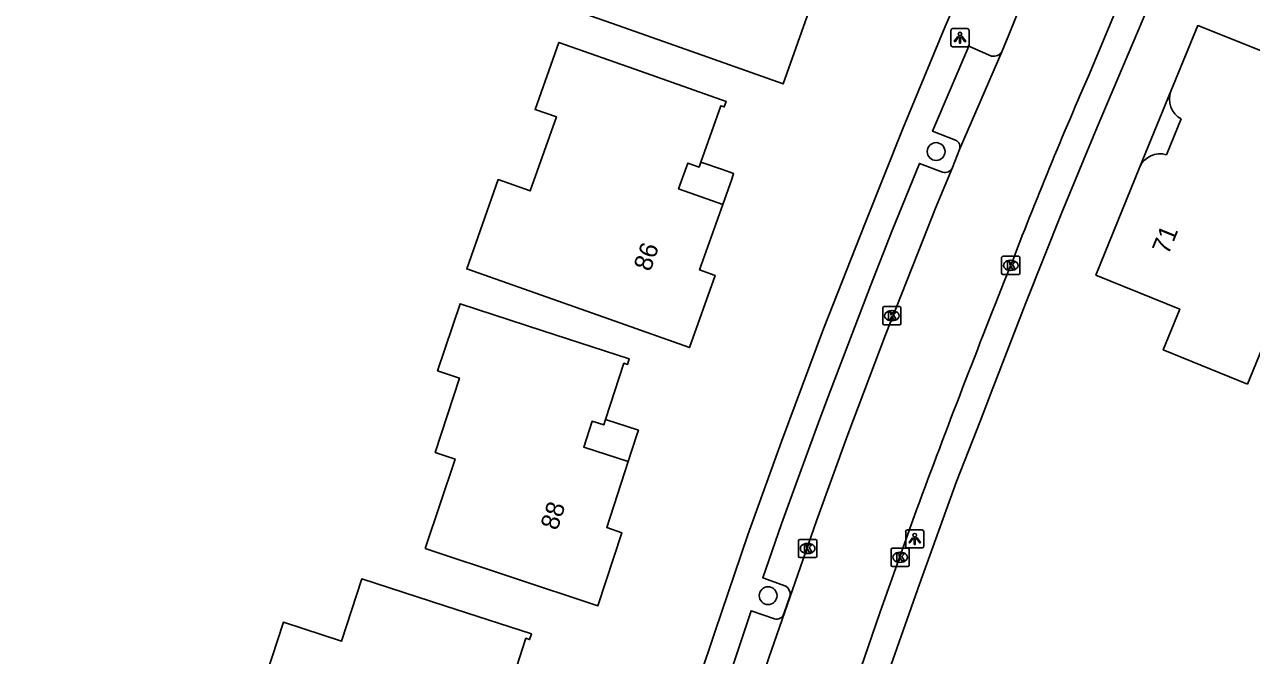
# Model space of a CAD drawing. Extents: x 157767 to 159171, y 387842 to 389425.
# Drawn here: x 158027.9 to 158095.4, y 388801 to 388835.7 of the extents above; entities that cross this region are included whole.
import ezdxf

# ---------------------------------------------------------------- set-up
doc = ezdxf.new("R2010")
doc.units = 0
for name, color, linetype in [('IMGEO_Boom', 7, 'Continuous'), ('IMGEO_Kolk', 7, 'Continuous'), ('IMGEO_Lichtpunt', 7, 'Continuous'), ('IMGEO_Pand', 7, 'Continuous'), ('IMGEO_Pand_nummerreeks', 7, 'Continuous'), ('IMGEO_Pand_overbouw', 7, 'Continuous'), ('IMGEO_Rijbaan_lokaal_open', 7, 'Continuous'), ('IMGEO_Voetpad_open', 7, 'Continuous'), ('IMGEO_Waterloop', 7, 'Continuous')]:
    doc.layers.add(name, color=color, linetype=linetype)

msp = doc.modelspace()

# ---------------------------------------------------------------- linework, layer by layer
at = {"layer": 'IMGEO_Boom'}
for centre in [(158078.032, 388828.74), (158068.795, 388804.323)]:
    msp.add_circle(centre, 0.489, dxfattribs=at)
at = {"layer": 'IMGEO_Kolk'}
for p, q in [((158081.634, 388822.055), (158081.634, 388822.907)), ((158081.709, 388822.981), (158082.561, 388822.981)), ((158082.122, 388822.761), (158082.147, 388822.761)), ((158082.635, 388822.907), (158082.635, 388822.055)), ((158082.561, 388821.981), (158081.709, 388821.981)), ((158082.145, 388822.201), (158082.12, 388822.201)), ((158075.099, 388819.287), (158075.099, 388820.139)), ((158075.174, 388820.213), (158076.026, 388820.213)), ((158075.587, 388819.993), (158075.612, 388819.993)), ((158076.1, 388820.139), (158076.1, 388819.287)), ((158075.61, 388819.433), (158075.585, 388819.433)), ((158076.026, 388819.213), (158075.174, 388819.213)), ((158070.468, 388806.487), (158070.468, 388807.339)), ((158070.543, 388807.413), (158071.395, 388807.413)), ((158070.956, 388807.193), (158070.981, 388807.193)), ((158071.469, 388807.339), (158071.469, 388806.487)), ((158070.979, 388806.633), (158070.954, 388806.633)), ((158075.552, 388806.006), (158075.552, 388806.858)), ((158075.627, 388806.932), (158076.479, 388806.932)), ((158076.04, 388806.712), (158076.065, 388806.712)), ((158076.553, 388806.858), (158076.553, 388806.006)), ((158071.395, 388806.413), (158070.543, 388806.413)), ((158076.479, 388805.932), (158075.627, 388805.932)), ((158076.063, 388806.152), (158076.038, 388806.152))]:
    msp.add_line(p, q, dxfattribs=at)
for points in [[(158081.634, 388822.055), (158081.634, 388822.907)], [(158081.709, 388822.981), (158082.561, 388822.981)], [(158081.955, 388822.681), (158082.078, 388822.681), (158082.078, 388822.53), (158082.208, 388822.681), (158082.372, 388822.681), (158082.226, 388822.53), (158082.379, 388822.281), (158082.227, 388822.281), (158082.142, 388822.445), (158082.078, 388822.378), (158082.078, 388822.281), (158081.955, 388822.281), (158081.955, 388822.681)], [(158082.635, 388822.907), (158082.635, 388822.055)], [(158082.561, 388821.981), (158081.709, 388821.981)], [(158075.099, 388819.287), (158075.099, 388820.139)], [(158075.174, 388820.213), (158076.026, 388820.213)], [(158076.1, 388820.139), (158076.1, 388819.287)], [(158075.42, 388819.913), (158075.543, 388819.913), (158075.543, 388819.762), (158075.673, 388819.913), (158075.837, 388819.913), (158075.691, 388819.762), (158075.844, 388819.513), (158075.692, 388819.513), (158075.607, 388819.677), (158075.543, 388819.61), (158075.543, 388819.513), (158075.42, 388819.513), (158075.42, 388819.913)], [(158076.026, 388819.213), (158075.174, 388819.213)], [(158070.468, 388806.487), (158070.468, 388807.339)], [(158070.543, 388807.413), (158071.395, 388807.413)], [(158071.469, 388807.339), (158071.469, 388806.487)], [(158070.789, 388807.113), (158070.912, 388807.113), (158070.912, 388806.962), (158071.042, 388807.113), (158071.206, 388807.113), (158071.06, 388806.962), (158071.213, 388806.713), (158071.061, 388806.713), (158070.976, 388806.877), (158070.912, 388806.81), (158070.912, 388806.713), (158070.789, 388806.713), (158070.789, 388807.113)], [(158075.552, 388806.006), (158075.552, 388806.858)], [(158075.627, 388806.932), (158076.479, 388806.932)], [(158075.873, 388806.632), (158075.996, 388806.632), (158075.996, 388806.481), (158076.126, 388806.632), (158076.29, 388806.632), (158076.144, 388806.481), (158076.297, 388806.232), (158076.145, 388806.232), (158076.06, 388806.396), (158075.996, 388806.329), (158075.996, 388806.232), (158075.873, 388806.232), (158075.873, 388806.632)], [(158076.553, 388806.858), (158076.553, 388806.006)], [(158071.395, 388806.413), (158070.543, 388806.413)], [(158076.479, 388805.932), (158075.627, 388805.932)]]:
    msp.add_lwpolyline(points, dxfattribs=at)
for centre, start, end in [((158081.711, 388822.905), 91.55205, 178.44795), ((158081.711, 388822.905), 91.55205, 178.44795), ((158082.559, 388822.905), 1.55205, 88.44795), ((158082.559, 388822.905), 1.55205, 88.44795), ((158081.711, 388822.057), 181.55205, 268.44795), ((158081.711, 388822.057), 181.55205, 268.44795), ((158082.559, 388822.057), 271.55205, 358.44795), ((158082.559, 388822.057), 271.55205, 358.44795), ((158075.176, 388820.137), 91.55205, 178.44795), ((158075.176, 388820.137), 91.55205, 178.44795), ((158076.024, 388820.137), 1.55205, 88.44795), ((158076.024, 388820.137), 1.55205, 88.44795), ((158075.176, 388819.289), 181.55205, 268.44795), ((158075.176, 388819.289), 181.55205, 268.44795), ((158076.024, 388819.289), 271.55205, 358.44795), ((158076.024, 388819.289), 271.55205, 358.44795), ((158070.545, 388807.337), 91.55205, 178.44795), ((158070.545, 388807.337), 91.55205, 178.44795), ((158071.393, 388807.337), 1.55205, 88.44795), ((158071.393, 388807.337), 1.55205, 88.44795), ((158070.545, 388806.489), 181.55205, 268.44795), ((158070.545, 388806.489), 181.55205, 268.44795), ((158071.393, 388806.489), 271.55205, 358.44795), ((158071.393, 388806.489), 271.55205, 358.44795), ((158075.629, 388806.856), 91.55205, 178.44795), ((158075.629, 388806.856), 91.55205, 178.44795), ((158076.477, 388806.856), 1.55205, 88.44795), ((158076.477, 388806.856), 1.55205, 88.44795), ((158075.629, 388806.008), 181.55205, 268.44795), ((158075.629, 388806.008), 181.55205, 268.44795), ((158076.477, 388806.008), 271.55205, 358.44795), ((158076.477, 388806.008), 271.55205, 358.44795)]:
    msp.add_arc(centre, 0.0765, start, end, dxfattribs=at)
for centre, major_axis, ratio, start_param, end_param in [((158082.121, 388822.481), (-0.387, 0.002), 0.722429, 4.712389, 7.853982), ((158082.146, 388822.481), (-0.39, 0.002), 0.717154, 1.570796, 4.712389), ((158075.586, 388819.713), (-0.387, 0.002), 0.722429, 4.712389, 7.853982), ((158075.611, 388819.713), (-0.39, 0.002), 0.717154, 1.570796, 4.712389), ((158070.955, 388806.913), (-0.387, 0.002), 0.722429, 4.712389, 7.853982), ((158070.98, 388806.913), (-0.39, 0.002), 0.717154, 1.570796, 4.712389), ((158076.039, 388806.432), (-0.387, 0.002), 0.722429, 4.712389, 7.853982), ((158076.064, 388806.432), (-0.39, 0.002), 0.717154, 1.570796, 4.712389)]:
    msp.add_ellipse(centre, major_axis=major_axis, ratio=ratio, start_param=start_param, end_param=end_param, dxfattribs=at)
at = {"layer": 'IMGEO_Lichtpunt'}
for p, q in [((158079.748, 388835.499), (158078.94, 388835.499)), ((158079.748, 388835.499), (158078.94, 388835.499)), ((158078.846, 388835.404), (158078.846, 388834.597)), ((158078.846, 388835.404), (158078.846, 388834.597)), ((158079.842, 388834.597), (158079.842, 388835.404)), ((158079.842, 388834.597), (158079.842, 388835.404)), ((158078.94, 388834.503), (158079.748, 388834.503)), ((158078.94, 388834.503), (158079.748, 388834.503)), ((158076.358, 388807.847), (158076.358, 388807.04)), ((158076.358, 388807.847), (158076.358, 388807.04)), ((158077.26, 388807.942), (158076.452, 388807.942)), ((158077.26, 388807.942), (158076.452, 388807.942)), ((158077.354, 388807.04), (158077.354, 388807.847)), ((158077.354, 388807.04), (158077.354, 388807.847)), ((158076.452, 388806.946), (158077.26, 388806.946)), ((158076.452, 388806.946), (158077.26, 388806.946))]:
    msp.add_line(p, q, dxfattribs=at)
for points in [[(158079.22, 388835.068), (158079.259, 388835.04), (158079.071, 388834.778), (158079.033, 388834.805), (158079.22, 388835.068)], [(158079.322, 388835.02), (158079.369, 388835.02), (158079.369, 388834.698), (158079.322, 388834.698), (158079.322, 388835.02)], [(158079.432, 388835.04), (158079.47, 388835.067), (158079.657, 388834.805), (158079.618, 388834.777), (158079.432, 388835.04)], [(158076.732, 388807.511), (158076.771, 388807.483), (158076.583, 388807.221), (158076.545, 388807.248), (158076.732, 388807.511)], [(158076.834, 388807.463), (158076.881, 388807.463), (158076.881, 388807.141), (158076.834, 388807.141), (158076.834, 388807.463)], [(158076.944, 388807.483), (158076.982, 388807.51), (158077.169, 388807.248), (158077.13, 388807.22), (158076.944, 388807.483)]]:
    msp.add_lwpolyline(points, dxfattribs=at)
for centre in [(158079.345, 388835.202), (158076.857, 388807.645)]:
    msp.add_circle(centre, 0.0994, dxfattribs=at)
for centre, start, end in [((158078.94, 388835.404), 90, 180), ((158078.94, 388835.404), 90, 180), ((158079.748, 388835.404), 0, 90), ((158079.748, 388835.404), 0, 90), ((158078.94, 388834.597), 180, 270), ((158078.94, 388834.597), 180, 270), ((158079.748, 388834.597), 270, 0), ((158079.748, 388834.597), 270, 360), ((158076.452, 388807.847), 90, 180), ((158076.452, 388807.847), 90, 180), ((158077.26, 388807.847), 0, 90), ((158077.26, 388807.847), 0, 90), ((158076.452, 388807.04), 180, 270), ((158076.452, 388807.04), 180, 270), ((158077.26, 388807.04), 270, 0), ((158077.26, 388807.04), 270, 360)]:
    msp.add_arc(centre, 0.0946, start, end, dxfattribs=at)
at = {"layer": 'IMGEO_Pand'}
for points in [[(158064.911, 388834.125), (158060.185, 388835.8), (158055.464, 388837.474), (158057.2, 388842.37), (158060.836, 388841.081), (158062.289, 388845.14), (158061.127, 388845.553), (158062.418, 388849.235), (158066.938, 388847.632), (158071.65, 388845.961), (158071.543, 388845.659), (158071.345, 388845.729), (158070.262, 388842.674), (158070.155, 388842.372), (158069.532, 388842.592), (158069.03, 388841.178), (158071.442, 388840.322), (158070.172, 388836.739), (158071.029, 388836.435), (158069.623, 388832.454), (158064.911, 388834.125)], [(158090.94, 388832.057), (158092.413, 388835.668), (158097.058, 388833.817), (158096.185, 388831.597), (158100.769, 388829.656), (158100.729, 388829.559), (158095.153, 388815.955)], [(158059.759, 388819.629), (158052.226, 388822.29), (158053.961, 388827.2), (158055.72, 388826.579), (158057.155, 388830.643), (158055.98, 388831.058), (158057.279, 388834.736), (158061.778, 388833.154), (158066.494, 388831.496), (158066.386, 388831.193), (158066.186, 388831.262), (158065.097, 388828.165), (158064.999, 388827.887), (158064.373, 388828.106), (158063.873, 388826.684), (158066.299, 388825.83), (158065.031, 388822.228), (158065.877, 388821.93), (158064.473, 388817.963), (158059.759, 388819.629)], [(158090.705, 388828.568), (158091.506, 388830.531)], [(158095.153, 388815.955), (158090.523, 388817.845), (158091.431, 388820.07), (158086.817, 388821.952), (158089.241, 388827.894)], [(158049.939, 388806.922), (158051.587, 388811.834), (158050.489, 388812.194), (158051.821, 388816.285), (158050.623, 388816.687), (158051.855, 388820.372), (158056.411, 388818.891), (158061.164, 388817.34), (158061.065, 388817.035), (158060.864, 388817.099), (158059.855, 388814.008), (158059.758, 388813.71), (158059.128, 388813.915), (158058.662, 388812.486), (158061.099, 388811.691), (158059.918, 388808.073), (158060.757, 388807.771), (158059.437, 388803.771), (158054.691, 388805.343), (158049.939, 388806.922)], [(158049.291, 388790.222), (158044.58, 388791.779), (158046.037, 388796.278), (158040.579, 388798.053), (158042.142, 388802.858), (158045.342, 388801.817), (158046.45, 388805.248), (158051.023, 388803.77), (158055.776, 388802.22), (158055.677, 388801.913), (158055.476, 388801.979), (158054.462, 388798.851), (158054.372, 388798.574), (158053.741, 388798.778), (158053.275, 388797.342), (158055.723, 388796.548), (158054.544, 388792.914), (158055.372, 388792.675), (158054.038, 388788.653), (158049.291, 388790.222)]]:
    msp.add_lwpolyline(points, dxfattribs=at)
for centre, radius, start, end in [((158092.082, 388831.613), 1.226, 158.75262, 241.94745), ((158090.349, 388827.414), 1.207, 72.85063, 156.59041)]:
    msp.add_arc(centre, radius, start, end, dxfattribs=at)
at = {"layer": 'IMGEO_Pand_overbouw'}
for points in [[(158090.94, 388832.057), (158089.241, 388827.894)], [(158090.705, 388828.568), (158091.506, 388830.531)]]:
    msp.add_lwpolyline(points, dxfattribs=at)
for points in [[(158065.097, 388828.165), (158064.999, 388827.887), (158064.373, 388828.106), (158063.873, 388826.684), (158066.299, 388825.83), (158066.791, 388827.228), (158066.898, 388827.53), (158066.285, 388827.746)], [(158059.855, 388814.008), (158059.758, 388813.71), (158059.128, 388813.915), (158058.662, 388812.486), (158061.099, 388811.691), (158061.563, 388813.112), (158061.662, 388813.416), (158061.045, 388813.618)]]:
    msp.add_lwpolyline(points, close=True, dxfattribs=at)
for centre, radius, start, end in [((158092.082, 388831.613), 1.226, 158.75262, 241.94745), ((158090.349, 388827.414), 1.207, 72.85063, 156.59041)]:
    msp.add_arc(centre, radius, start, end, dxfattribs=at)
at = {"layer": 'IMGEO_Rijbaan_lokaal_open'}
for points in [[(158085.732, 388843.431), (158085.035, 388842.088), (158084.061, 388840.065), (158083.278, 388838.262), (158082.03, 388835.155), (158081.647, 388834.224)], [(158088.5, 388837.733), (158087.975, 388836.614), (158086.555, 388833.228)], [(158079.314, 388828.851), (158081.647, 388834.224)], [(158079.314, 388828.851), (158078.937, 388827.861)], [(158067.107, 388795.738), (158068.841, 388800.899), (158071.45, 388808.439), (158073.183, 388813.191), (158075.245, 388818.661), (158077.318, 388823.9), (158078.001, 388825.622), (158078.937, 388827.861)], [(158076.962, 388809.047), (158074.934, 388803.373), (158072.849, 388797.296), (158071.307, 388792.507), (158069.577, 388786.857), (158069.463, 388786.47), (158068.181, 388782.133), (158067.349, 388779.447), (158066.905, 388777.879), (158066.359, 388775.954)]]:
    msp.add_lwpolyline(points, dxfattribs=at)
for centre, radius, start, end in [((158317.619, 388731.897), 252.306, 156.32062, 158.97511), ((158553.633, 388633.199), 508.072, 158.13477, 159.75058)]:
    msp.add_arc(centre, radius, start, end, dxfattribs=at)
at = {"layer": 'IMGEO_Voetpad_open'}
for points in [[(158063.307, 388794.667), (158065.859, 388802.325), (158067.683, 388807.671), (158069.525, 388812.795), (158071.843, 388819.001), (158074.122, 388824.808), (158076.221, 388830.037), (158078.528, 388835.608), (158080.771, 388840.788)], [(158072.557, 388785.494), (158071.511, 388787.861), (158072.155, 388790.113), (158073.73, 388794.988), (158075.44, 388800.18), (158077.124, 388804.963), (158079.161, 388810.597), (158080.476, 388813.945), (158081.065, 388815.496), (158082.965, 388820.428), (158084.94, 388825.383), (158086.884, 388830.077), (158089.41, 388836.039), (158089.846, 388837.076)], [(158081.086, 388833.989), (158079.822, 388834.532), (158077.842, 388829.857), (158079.1, 388829.367)], [(158078.391, 388827.612), (158077.11, 388828.091), (158075.619, 388824.398), (158074.422, 388821.364), (158072.074, 388815.209), (158071.574, 388813.845), (158070.268, 388810.287), (158069.528, 388808.269), (158068.503, 388805.306), (158069.763, 388804.846)], [(158069.999, 388804.341), (158069.66, 388803.317)], [(158069.148, 388803.055), (158067.857, 388803.496), (158066.35, 388798.93), (158065.143, 388795.337), (158063.878, 388791.31), (158065.162, 388790.912)]]:
    msp.add_lwpolyline(points, dxfattribs=at)
for centre, radius, start, end in [((158081.195, 388834.516), 0.538, 258.32699, 327.13013), ((158078.932, 388828.995), 0.409, 339.4003, 65.65008), ((158078.523, 388828.046), 0.454, 253.1158, 335.91434), ((158069.514, 388804.422), 0.491, 350.4931, 59.60278), ((158069.274, 388803.44), 0.405, 251.92995, 342.26941)]:
    msp.add_arc(centre, radius, start, end, dxfattribs=at)
at = {"layer": 'IMGEO_Waterloop'}
msp.add_arc((157898.229, 388884.914), 136.535, 333.56983, 342.63205, dxfattribs=at)

# ---------------------------------------------------------------- texts
at = {"layer": 'IMGEO_Pand_nummerreeks'}
for s, rotation, p in [('71', 67.80732, (158090.796, 388823.024)), ('86', 70.60657, (158062.315, 388822.102)), ('88', 71.9221, (158057.201, 388807.868))]:
    msp.add_text(s, height=1, rotation=rotation, dxfattribs=at).set_placement(p)

doc.saveas('drawing.dxf')
